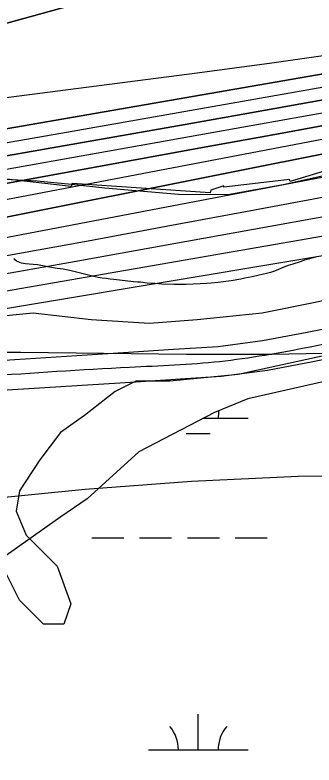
# Model space of a CAD drawing. Extents: x 3177185 to 3215018, y 812988 to 838321.
# Drawn here: x 3206598 to 3206899, y 826308 to 827060 of the extents above; entities that cross this region are included whole.
import ezdxf

# ---------------------------------------------------------------- set-up
doc = ezdxf.new("R2010")
doc.units = 0
for name, color, linetype in [('V-RIVR-EDGE', 7, 'Continuous'), ('V-ROAD-CNTR', 7, 'Continuous'), ('V-RRAP-RVMT', 7, 'Continuous'), ('V-SITE-VEGE', 7, 'Continuous'), ('V-TOPO-DPTH', 7, 'Continuous'), ('V-TOPO-MAJR', 7, 'Continuous'), ('V-TOPO-MINR', 7, 'Continuous'), ('V-TOPO-WATR', 7, 'Continuous'), ('V-WETL-SWMP', 7, 'Continuous')]:
    doc.layers.add(name, color=color, linetype=linetype)

msp = doc.modelspace()

# ---------------------------------------------------------------- linework, layer by layer
at = {"layer": 'V-RIVR-EDGE'}
msp.add_lwpolyline([(3206193.31, 826812.76), (3206223.75, 826818.77), (3206258.07, 826810.42), (3206277.63, 826810.81), (3206316.77, 826818.1), (3206345.5, 826833.25), (3206355.08, 826841.92), (3206403.78, 826848.32), (3206448.14, 826856.03), (3206488.14, 826861.58), (3206518.16, 826869.77), (3206527.77, 826891.91), (3206553, 826896.63), (3206575.16, 826895.71), (3206620.8, 826893.42), (3206655.13, 826890.29), (3206688.59, 826886.3), (3206762.47, 826880.03), (3206812.03, 826879.91), (3206867.69, 826889.77), (3206920.31, 826901.37)], dxfattribs=at)
at = {"layer": 'V-ROAD-CNTR'}
for points in [[(3206994.53, 826762.21), (3206891.7, 826741.46), (3206846.99, 826732.87), (3206802.37, 826727.03), (3206757.65, 826724.17), (3206712.43, 826721.29), (3206566.77, 826711.98), (3206421.07, 826702.66), (3206311.94, 826694.17), (3206202.47, 826683.88), (3206181.53, 826680.21), (3206162.02, 826677.05), (3206124, 826675.53), (3206085.22, 826675.77)], [(3207000.43, 826732.8), (3206897.5, 826712.03), (3206851.77, 826703.24), (3206805.27, 826697.16), (3206759.55, 826694.23), (3206714.33, 826691.35), (3206568.75, 826682.04), (3206423.19, 826672.74), (3206314.51, 826664.28), (3206206.47, 826654.13), (3206186.52, 826650.63), (3206165.04, 826647.15), (3206124.51, 826645.52), (3206084.75, 826645.77)]]:
    msp.add_lwpolyline(points, dxfattribs=at)
msp.add_spline([(3208346.33, 826885.16), (3208115.92, 826852.91), (3207967.2, 826843.05), (3207845.12, 826830.71), (3207782.59, 826825.96), (3207729.15, 826803.04), (3207632.74, 826757.52), (3207576.82, 826732.57), (3207528.78, 826724.65), (3207465.82, 826728.3), (3207400.78, 826747.61), (3207285.14, 826774.24), (3207265.49, 826779.47), (3207234.16, 826783.24), (3207181.08, 826779.45), (3207100.43, 826767.97), (3206894.6, 826726.74), (3206803.82, 826712.09), (3206713.38, 826706.32), (3206422.13, 826687.7), (3206204.47, 826669.01), (3206163.53, 826662.1), (3206084.98, 826660.77), (3206033.07, 826662.23), (3205996, 826664.11), (3205951.21, 826658.68), (3205862.03, 826638.24), (3205753.41, 826610.47), (3205693.41, 826589.3), (3205596.74, 826559.25), (3205544.27, 826530.68), (3205492.93, 826508.83), (3205453.24, 826501.62), (3205394.63, 826492.48), (3205274.28, 826482.87), (3205179.86, 826479.13), (3205118.53, 826475.53), (3204988.81, 826459.41), (3204882.21, 826438.25), (3204738.79, 826408.78), (3204661.89, 826391.11), (3204557.87, 826358.52), (3204461.16, 826327.29), (3204416.41, 826311.32), (3204373.42, 826296.62), (3204363.58, 826281.8), (3204304.53, 826204.56), (3204208.99, 826114.97), (3204177.84, 826084.19), (3204147.84, 826061.29), (3204104.85, 826037.51), (3204030.25, 826008.34), (3203913.88, 825969.44), (3203861.88, 825949.2), (3203832.85, 825932.38), (3203796.87, 825899.63), (3203760.24, 825850.31), (3203678.17, 825721.85), (3203641.98, 825677.04), (3203591.59, 825626.37), (3203428.04, 825388.93), (3203355.58, 825313.94), (3203305.56, 825288.86), (3203268.85, 825278.81), (3203213.1, 825267.39), (3203162.42, 825259.45), (3203116.87, 825250.92), (3203049.7, 825231.64), (3202999.01, 825192.63), (3202832.75, 825055.41), (3202762.78, 824997.98), (3202671.39, 824938.05), (3202495.43, 824822.97), (3202258.52, 824637.83), (3202113.21, 824519.41), (3202089.04, 824490.21), (3202052.55, 824459.69), (3202001.9, 824428.31), (3201971.11, 824410.22), (3201927.52, 824384.2), (3201877.32, 824324.54), (3201830.51, 824267.07), (3201794.71, 824236.12), (3201692.13, 824156.95), (3201566.96, 824054.52), (3201483.79, 823975.05), (3201374.95, 823825.01), (3201313.76, 823770.44), (3201289.74, 823735.11), (3201250.3, 823687.81), (3201221.93, 823651.21), (3201184.91, 823588.03), (3201140.66, 823508.86), (3201081.78, 823436.05), (3201048.03, 823379.18), (3201034.54, 823326.01), (3201024.15, 823274.72)], degree=3, dxfattribs=at)
at = {"layer": 'V-RRAP-RVMT'}
for p, q in [((3206922.51, 826907.41), (3206874.6, 826892.9)), ((3206654.94, 826887.66), (3206584.34, 826895.73)), ((3206874, 826894.93), (3206808.17, 826887.02)), ((3206874.6, 826892.9), (3206874, 826894.93)), ((3206655.68, 826890.96), (3206654.94, 826887.66)), ((3206794.23, 826881.45), (3206655.68, 826890.96)), ((3206808.13, 826888.61), (3206794.9, 826883.98)), ((3206808.17, 826887.02), (3206808.13, 826888.61)), ((3206794.9, 826883.98), (3206794.23, 826881.45))]:
    msp.add_line(p, q, dxfattribs=at)
at = {"layer": 'V-SITE-VEGE'}
for points in [[(3206900.09, 826816.94), (3206889.03, 826813.76), (3206884.61, 826812.18), (3206877.32, 826810.06), (3206872.76, 826808.61), (3206866.52, 826806.23), (3206862.35, 826804.26), (3206858.06, 826802.68), (3206854.81, 826801.62), (3206850.77, 826800.56), (3206847.78, 826800.03), (3206836.58, 826797.37), (3206832.94, 826796.57)], [(3206832.94, 826796.57), (3206829.29, 826795.9), (3206825, 826794.84), (3206815.49, 826793.24), (3206802.2, 826791.48), (3206795.3, 826790.8), (3206791.13, 826790.65), (3206784.22, 826790.1), (3206770.28, 826789.52), (3206758.69, 826789.47), (3206745.91, 826789.93), (3206738.74, 826790.43), (3206731.18, 826790.78), (3206724.4, 826791.8), (3206721.4, 826791.91), (3206717.49, 826792.29), (3206697.54, 826794.68), (3206694.02, 826794.92), (3206689.98, 826795.55), (3206685.94, 826795.8), (3206682.02, 826796.43), (3206679.02, 826797.33), (3206669.63, 826799.51), (3206662.85, 826801.3), (3206658.8, 826802.19), (3206654.89, 826803.22), (3206651.76, 826803.86), (3206646.93, 826804.75), (3206640.8, 826805.63), (3206633.11, 826806.9), (3206629.72, 826807.67), (3206620.98, 826809.2), (3206616.68, 826809.7), (3206612.51, 826809.94), (3206609.11, 826810.32), (3206605.07, 826810.95), (3206599.98, 826812.88), (3206597.23, 826815.22)], [(3206088.31, 826671.92), (3206218.68, 826678.79), (3206321.6, 826689.09), (3206386.79, 826716.55), (3206427.96, 826733.71), (3206506.87, 826750.87), (3206582.35, 826757.74), (3206616.66, 826761.17), (3206674.98, 826754.31), (3206733.31, 826750.87), (3206781.34, 826754.31), (3206846.52, 826761.17), (3206897.98, 826771.47), (3206976.89, 826788.63)], [(3206949.45, 826726.84), (3206822.5, 826699.38), (3206753.89, 826692.52), (3206719.58, 826692.52), (3206699, 826682.22), (3206668.12, 826658.19), (3206644.1, 826641.03), (3206623.52, 826613.57), (3206602.93, 826582.68), (3206599.5, 826562.08), (3206609.79, 826538.06), (3206640.67, 826507.16), (3206654.4, 826469.4), (3206647.53, 826448.81), (3206626.95, 826448.81), (3206602.93, 826472.83), (3206589.21, 826500.3)]]:
    msp.add_lwpolyline(points, dxfattribs=at)
at = {"layer": 'V-TOPO-DPTH'}
for points in [[(3206977.21, 827158.44), (3206330.16, 826980.22), (3206316.31, 826978.22), (3206302.44, 826976.35), (3206288.55, 826974.67), (3206274.65, 826973.12), (3206158.99, 826961.03), (3206087.23, 826953.57), (3206015.48, 826946.15), (3205943.71, 826938.8), (3205871.95, 826931.51), (3205590.12, 826902.99), (3205566.37, 826900.54), (3205542.63, 826898.02), (3205518.89, 826895.39), (3205495.17, 826892.7), (3204707.34, 826801.65)], [(3204707.34, 826801.65), (3205495.17, 826892.7), (3205518.89, 826895.39), (3205542.63, 826898.02), (3205566.37, 826900.54), (3205590.12, 826902.99), (3205871.95, 826931.51), (3205943.71, 826938.8), (3206015.48, 826946.15), (3206087.23, 826953.57), (3206158.99, 826961.03), (3206274.65, 826973.12), (3206288.55, 826974.67), (3206302.44, 826976.35), (3206316.31, 826978.22), (3206330.16, 826980.22), (3206977.21, 827158.44)], [(3205609.98, 826810.71), (3206162.07, 826878.13), (3206187.72, 826881.34), (3206213.36, 826884.65), (3206238.97, 826888.12), (3206264.57, 826891.7), (3206309.67, 826898.13), (3206312.71, 826898.57), (3206315.75, 826899.03), (3206318.79, 826899.5), (3206321.83, 826899.99), (3206352.28, 826904.95), (3206370.54, 826907.95), (3206388.8, 826910.98), (3206407.04, 826914.08), (3206425.28, 826917.21), (3207212.68, 827053.5)], [(3207212.68, 827053.5), (3206425.28, 826917.21), (3206407.04, 826914.08), (3206388.8, 826910.98), (3206370.54, 826907.95), (3206352.28, 826904.95), (3206321.83, 826899.99), (3206318.79, 826899.5), (3206315.75, 826899.03), (3206312.71, 826898.57), (3206309.67, 826898.13), (3206264.57, 826891.7), (3206238.97, 826888.12), (3206213.36, 826884.65), (3206187.72, 826881.34), (3206162.07, 826878.13), (3205609.98, 826810.71)], [(3204623.99, 826706.01), (3205188.92, 826811.54), (3205248.34, 826822.14), (3205307.87, 826832.09), (3205367.55, 826841.08), (3205427.34, 826849.41), (3205532.8, 826863.25), (3205539.93, 826864.15), (3205547.07, 826865.01), (3205554.22, 826865.81), (3205561.37, 826866.56), (3205618.01, 826872.27), (3205653.48, 826875.83), (3205688.95, 826879.38), (3205724.43, 826882.92), (3205759.91, 826886.44), (3206245.12, 826934.51), (3206276.82, 826937.79), (3206308.5, 826941.25), (3206340.15, 826945), (3206371.78, 826948.93), (3206781.17, 827001.65), (3206856.26, 827011.73), (3206931.26, 827022.38)], [(3204623.99, 826706.01), (3205188.92, 826811.54), (3205248.34, 826822.14), (3205307.87, 826832.09), (3205367.55, 826841.08), (3205427.34, 826849.41), (3205532.8, 826863.25), (3205539.93, 826864.15), (3205547.07, 826865.01), (3205554.22, 826865.81), (3205561.37, 826866.56), (3205618.01, 826872.27), (3205653.48, 826875.83), (3205688.95, 826879.38), (3205724.43, 826882.92), (3205759.91, 826886.44), (3206245.12, 826934.51), (3206276.82, 826937.79), (3206308.5, 826941.25), (3206340.15, 826945), (3206371.78, 826948.93), (3206781.17, 827001.65), (3206856.26, 827011.73), (3206931.26, 827022.38)], [(3207193.24, 827025.82), (3206859.13, 826965.94), (3206769.39, 826949.99), (3206679.63, 826934.21), (3206589.82, 826918.69), (3206499.98, 826903.33), (3206352.46, 826878.33), (3206336.36, 826875.64), (3206320.24, 826872.99), (3206304.11, 826870.42), (3206287.98, 826867.9), (3205697.53, 826776.98)], [(3205697.53, 826776.98), (3206287.98, 826867.9), (3206304.11, 826870.42), (3206320.24, 826872.99), (3206336.36, 826875.64), (3206352.46, 826878.33), (3206499.98, 826903.33), (3206589.82, 826918.69), (3206679.63, 826934.21), (3206769.39, 826949.99), (3206859.13, 826965.94), (3207193.24, 827025.82)], [(3207127.66, 826964.37), (3206433.31, 826825.98), (3206417.71, 826822.86), (3206402.1, 826819.73), (3206386.49, 826816.6), (3206370.89, 826813.45), (3206343.59, 826807.94), (3206339.68, 826807.16), (3206337.72, 826806.79), (3206335.76, 826806.42), (3206332.67, 826805.84), (3206331.84, 826805.69), (3206331.01, 826805.54), (3206318.02, 826803.3), (3206311.1, 826802.11), (3206304.19, 826800.94), (3206297.27, 826799.78), (3206290.35, 826798.64), (3205649.85, 826693.38)], [(3206935.5, 826954), (3206859.25, 826940.03), (3206783, 826926.09), (3206387.84, 826853.97), (3206356.65, 826848.34), (3206325.45, 826842.79), (3206294.22, 826837.35), (3206262.98, 826832), (3206140.9, 826811.32), (3206048.59, 826795.84), (3205956.24, 826780.55), (3205863.84, 826765.56), (3205771.41, 826750.77), (3205638.35, 826729.7), (3205605.63, 826724.47), (3205572.93, 826719.17), (3205540.24, 826713.77), (3205507.56, 826708.3), (3205426.39, 826694.59), (3205353.22, 826681.77), (3205280.15, 826668.38), (3205207.26, 826654.11), (3205134.47, 826639.25), (3204687.53, 826545.24)], [(3204687.53, 826545.24), (3205134.47, 826639.25), (3205207.26, 826654.11), (3205280.15, 826668.38), (3205353.22, 826681.77), (3205426.39, 826694.59), (3205507.56, 826708.3), (3205540.24, 826713.77), (3205572.93, 826719.17), (3205605.63, 826724.47), (3205638.35, 826729.7), (3205771.41, 826750.77), (3205863.84, 826765.56), (3205956.24, 826780.55), (3206048.59, 826795.84), (3206140.9, 826811.32), (3206262.98, 826832), (3206294.22, 826837.35), (3206325.45, 826842.79), (3206356.65, 826848.34), (3206387.84, 826853.97), (3206783, 826926.09), (3206859.25, 826940.03), (3206935.5, 826954)]]:
    msp.add_lwpolyline(points, dxfattribs=at)
at = {"layer": 'V-TOPO-MAJR'}
msp.add_lwpolyline([(3206028.83, 826701.08), (3206291.95, 826747.81), (3206316.14, 826752.11), (3206340.34, 826756.4), (3206364.54, 826760.7), (3206388.73, 826764.99), (3206654.13, 826812.07), (3206754.35, 826829.93), (3206854.57, 826847.87), (3206954.75, 826865.96)], dxfattribs=at)
at = {"layer": 'V-TOPO-MINR'}
for points in [[(3204707.34, 826801.65), (3205495.17, 826892.7), (3205518.89, 826895.39), (3205542.63, 826898.02), (3205566.37, 826900.54), (3205590.12, 826902.99), (3205871.95, 826931.51), (3205943.71, 826938.8), (3206015.48, 826946.15), (3206087.23, 826953.57), (3206158.99, 826961.03), (3206274.65, 826973.12), (3206288.55, 826974.67), (3206302.44, 826976.35), (3206316.31, 826978.22), (3206330.16, 826980.22), (3206977.21, 827158.44)], [(3205609.98, 826810.71), (3206162.07, 826878.13), (3206187.72, 826881.34), (3206213.36, 826884.65), (3206238.97, 826888.12), (3206264.57, 826891.7), (3206309.67, 826898.13), (3206312.71, 826898.57), (3206315.75, 826899.03), (3206318.79, 826899.5), (3206321.83, 826899.99), (3206352.28, 826904.95), (3206370.54, 826907.95), (3206388.8, 826910.98), (3206407.04, 826914.08), (3206425.28, 826917.21), (3207212.68, 827053.5)], [(3204851.74, 826642.72), (3205540.03, 826771.43), (3205551.61, 826773.52), (3205563.2, 826775.52), (3205574.81, 826777.37), (3205586.44, 826779.12), (3205791.89, 826808.83), (3205879.6, 826821.55), (3205967.3, 826834.32), (3206054.98, 826847.17), (3206142.66, 826860.07), (3206298.81, 826883.1), (3206308.4, 826884.55), (3206317.99, 826886.02), (3206327.57, 826887.55), (3206337.15, 826889.12), (3206428.74, 826904.34), (3206484.09, 826913.63), (3206539.43, 826923.02), (3206594.73, 826932.57), (3206650.02, 826942.24), (3207202.96, 827039.69)], [(3204623.99, 826706.01), (3205188.92, 826811.54), (3205248.34, 826822.14), (3205307.87, 826832.09), (3205367.55, 826841.08), (3205427.34, 826849.41), (3205532.8, 826863.25), (3205539.93, 826864.15), (3205547.07, 826865.01), (3205554.22, 826865.81), (3205561.37, 826866.56), (3205618.01, 826872.27), (3205653.48, 826875.83), (3205688.95, 826879.38), (3205724.43, 826882.92), (3205759.91, 826886.44), (3206245.12, 826934.51), (3206276.82, 826937.79), (3206308.5, 826941.25), (3206340.15, 826945), (3206371.78, 826948.93), (3206781.17, 827001.65), (3206856.26, 827011.73), (3206931.26, 827022.38)], [(3205697.53, 826776.98), (3206287.98, 826867.9), (3206304.11, 826870.42), (3206320.24, 826872.99), (3206336.36, 826875.64), (3206352.46, 826878.33), (3206499.98, 826903.33), (3206589.82, 826918.69), (3206679.63, 826934.21), (3206769.39, 826949.99), (3206859.13, 826965.94), (3207193.24, 827025.82)], [(3204695.32, 826557.19), (3205370.6, 826700.91), (3205403.69, 826707.76), (3205436.82, 826714.35), (3205470.03, 826720.57), (3205503.29, 826726.53), (3205536.59, 826732.22), (3205569.92, 826737.79), (3205603.28, 826743.17), (3205636.65, 826748.44), (3205657, 826751.59), (3205700.56, 826758.38), (3205744.1, 826765.23), (3205787.64, 826772.16), (3205831.17, 826779.14), (3206276.09, 826850.97), (3206299.41, 826854.78), (3206322.71, 826858.66), (3206346, 826862.63), (3206369.27, 826866.66), (3206597.36, 826906.65), (3206704.28, 826925.5), (3206811.17, 826944.49), (3206918.03, 826963.68)], [(3205649.85, 826693.38), (3206290.35, 826798.64), (3206297.27, 826799.78), (3206304.19, 826800.94), (3206311.1, 826802.11), (3206318.02, 826803.3), (3206331.01, 826805.54), (3206331.84, 826805.69), (3206332.67, 826805.84), (3206335.76, 826806.42), (3206337.72, 826806.79), (3206339.68, 826807.16), (3206343.59, 826807.94), (3206370.89, 826813.45), (3206386.49, 826816.6), (3206402.1, 826819.73), (3206417.71, 826822.86), (3206433.31, 826825.98), (3207127.66, 826964.37)], [(3204867.99, 826549.77), (3204923.62, 826559.17), (3204979.35, 826568.01), (3205521.54, 826649.66), (3205552.1, 826654.32), (3205582.64, 826659.04), (3205613.17, 826663.86), (3205643.69, 826668.76), (3205674.19, 826673.76), (3205704.68, 826678.84), (3205735.15, 826684.04), (3205765.6, 826689.31), (3206317.22, 826785.95), (3206325.97, 826787.5), (3206334.71, 826789.06), (3206343.45, 826790.65), (3206352.18, 826792.25), (3206417.82, 826804.42), (3206459.36, 826812.15), (3206500.9, 826819.93), (3206542.42, 826827.76), (3206583.94, 826835.63), (3207166.28, 826946.49)], [(3204914.71, 826582.23), (3205024.47, 826604.34), (3205134.4, 826625.53), (3205244.59, 826645.33), (3205354.95, 826664.21), (3205529.29, 826692.91), (3205552.61, 826696.73), (3205575.94, 826700.55), (3205599.26, 826704.34), (3205622.59, 826708.12), (3206067, 826779.91), (3206110.65, 826787.07), (3206154.27, 826794.37), (3206197.85, 826801.88), (3206241.42, 826809.54), (3206248.59, 826810.82), (3206288.53, 826818.01), (3206328.46, 826825.3), (3206368.36, 826832.73), (3206408.25, 826840.26), (3206959.36, 826945.26)], [(3205787.5, 826675.46), (3206303.63, 826766.59), (3206320.59, 826769.59), (3206337.54, 826772.62), (3206354.5, 826775.66), (3206371.44, 826778.73), (3206504.72, 826802.92), (3206588.3, 826818.16), (3206671.86, 826833.47), (3206755.4, 826848.9), (3206838.92, 826864.41), (3207190.33, 826929.92)], [(3204863.58, 826451.98), (3204929.86, 826464.75), (3204996.21, 826477.09), (3205062.63, 826489.15), (3205525.02, 826571.56), (3205559.88, 826577.83), (3205594.73, 826584.17), (3205629.55, 826590.63), (3205664.37, 826597.17), (3206112.24, 826682.03), (3206151.13, 826689.34), (3206190.03, 826696.58), (3206228.96, 826703.7), (3206267.9, 826710.75), (3206329.05, 826721.73), (3206337.43, 826723.22), (3206345.81, 826724.69), (3206354.19, 826726.13), (3206362.58, 826727.55), (3207137.56, 826857.15)], [(3204890.83, 826475.4), (3205005.59, 826497.52), (3205120.45, 826519.14), (3205235.44, 826540.01), (3205350.52, 826560.39), (3205540.29, 826593.35), (3205566.04, 826597.88), (3205591.77, 826602.48), (3205617.49, 826607.17), (3205643.19, 826611.94), (3205886.36, 826657.54), (3205962.42, 826671.7), (3206038.5, 826685.73), (3206114.62, 826699.56), (3206190.77, 826713.26), (3206310.62, 826734.67), (3206326.86, 826737.56), (3206343.09, 826740.43), (3206359.34, 826743.27), (3206375.58, 826746.09), (3206948.59, 826845.27)], [(3205597.69, 826565.84), (3205641.61, 826574.12), (3205685.52, 826582.47), (3206331.4, 826706.06), (3206334.25, 826706.6), (3206337.09, 826707.14), (3206339.93, 826707.66), (3206342.78, 826708.18), (3206347.23, 826708.99), (3206349.1, 826709.31), (3206349.72, 826709.41), (3206367.94, 826712.23), (3206377.68, 826713.59), (3206387.45, 826714.74), (3206397.25, 826715.58), (3206407.07, 826716.22), (3206459.73, 826718.81), (3206495.9, 826720.27), (3206532.07, 826721.29), (3206568.27, 826721.65), (3206604.46, 826721.58), (3206770.53, 826719.74), (3206856.37, 826719.8), (3206942.16, 826721.21)], [(3206989.61, 826597.18), (3206882.62, 826596.93), (3206775.74, 826591.94), (3206668.93, 826583.78), (3206419.44, 826559.16), (3206397.34, 826556.55), (3206375.33, 826553.39), (3206353.46, 826549.39), (3206331.67, 826544.83), (3206252.6, 826526.7)]]:
    msp.add_lwpolyline(points, dxfattribs=at)
at = {"layer": 'V-TOPO-WATR'}
msp.add_lwpolyline([(3204687.53, 826545.24), (3205134.47, 826639.25), (3205207.26, 826654.11), (3205280.15, 826668.38), (3205353.22, 826681.77), (3205426.39, 826694.59), (3205507.56, 826708.3), (3205540.24, 826713.77), (3205572.93, 826719.17), (3205605.63, 826724.47), (3205638.35, 826729.7), (3205771.41, 826750.77), (3205863.84, 826765.56), (3205956.24, 826780.55), (3206048.59, 826795.84), (3206140.9, 826811.32), (3206262.98, 826832), (3206294.22, 826837.35), (3206325.45, 826842.79), (3206356.65, 826848.34), (3206387.84, 826853.97), (3206783, 826926.09), (3206859.25, 826940.03), (3206935.5, 826954)], dxfattribs=at)
at = {"layer": 'V-WETL-SWMP'}
for p, q in [((3207021.91, 826717.99), (3206832.14, 826674.76)), ((3206832.14, 826674.76), (3206798.66, 826661.2)), ((3206798.66, 826661.2), (3206722.9, 826621.69)), ((3206787.59, 826655.43), (3206832.38, 826655.43)), ((3206770.38, 826640), (3206794.38, 826640)), ((3206722.9, 826621.69), (3206671.05, 826574.51)), ((3206671.05, 826574.51), (3206644.3, 826556.42)), ((3206644.3, 826556.42), (3206589.73, 826517.81)), ((3206675.54, 826535.36), (3206707.54, 826535.36)), ((3206723.54, 826535.36), (3206755.54, 826535.36)), ((3206771.54, 826535.36), (3206803.54, 826535.36)), ((3206819.54, 826535.36), (3206851.54, 826535.36)), ((3206782.38, 826322.75), (3206782.38, 826358.75)), ((3206732.38, 826322.75), (3206832.38, 826322.75))]:
    msp.add_line(p, q, dxfattribs=at)
for centre, start, end in [((3206837.63, 826655.9), 168.38316, 180.77183), ((3206727.14, 826323.23), 359.22818, 40.77184), ((3206837.63, 826323.23), 139.22818, 180.77183)]:
    msp.add_arc(centre, 35.25, start, end, dxfattribs=at)

doc.saveas('drawing.dxf')
